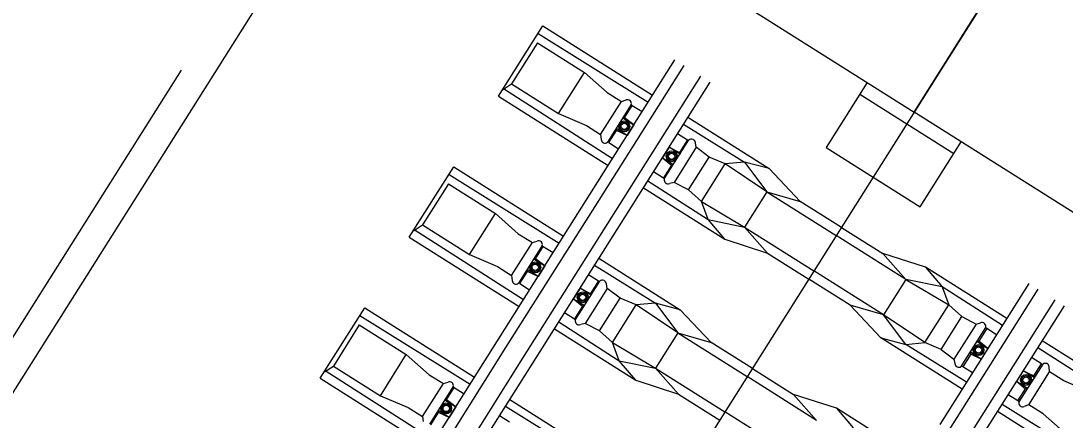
# Model space of a CAD drawing. Extents: x -746176 to -739709, y -1128407 to -1124482.
# Drawn here: x -743179.256 to -743175.5, y -1127101.966 to -1127100.53 of the extents above; entities that cross this region are included whole.
import ezdxf

# ---------------------------------------------------------------- set-up
doc = ezdxf.new("R2010")
doc.units = 0
for name, color, linetype in [('_Zabezpečovací zařízení_trasa', 7, 'Continuous'), ('KOL_ROST', 7, 'Continuous'), ('OSA', 7, 'Continuous'), ('PREJEZD_KCE', 7, 'Continuous'), ('SVAH', 7, 'Continuous')]:
    doc.layers.add(name, color=color, linetype=linetype)

msp = doc.modelspace()

# ---------------------------------------------------------------- linework, layer by layer
at = {"layer": '_Zabezpečovací zařízení_trasa'}
msp.add_lwpolyline([(-743018.819, -1126847.7365), (-743049.2803, -1126895.9513), (-743072.4868, -1126932.7514), (-743098.6471, -1126974.1456), (-743125.9402, -1127017.3839), (-743152.604, -1127059.6082), (-743175.0227, -1127095.1157), (-743199.1633, -1127133.3459), (-743215.971, -1127159.9412), (-743232.818, -1127186.5147), (-743247.4563, -1127209.8113), (-743254.52, -1127221.6389), (-743261.299, -1127233.6914), (-743264.1553, -1127239.1951), (-743264.862, -1127241.1083), (-743267.3367, -1127245.816), (-743268.2889, -1127247.1585), (-743271.7107, -1127253.7504), (-743281.1217, -1127274.1963), (-743291.9232, -1127301.4196), (-743296.7241, -1127315.2221), (-743301.1161, -1127329.1278), (-743306.7868, -1127349.5059)], dxfattribs=at)
at = {"layer": 'KOL_ROST'}
for p, q in [((-743177.5385, -1127100.8007), (-743177.3783, -1127100.547)), ((-743177.3783, -1127100.547), (-743176.9836, -1127100.7962)), ((-743177.3956, -1127100.575), (-743176.9996, -1127100.8216)), ((-743177.3982, -1127100.6084), (-743177.4916, -1127100.7564)), ((-743177.3982, -1127100.6084), (-743177.229, -1127100.7152)), ((-743177.2238, -1127101.1767), (-743176.9035, -1127100.6693)), ((-743177.1907, -1127101.1976), (-743176.8704, -1127100.6902)), ((-743177.3225, -1127100.8631), (-743177.229, -1127100.7152)), ((-743177.229, -1127100.7152), (-743177.1471, -1127100.7876)), ((-743177.229, -1127100.7152), (-743177.1471, -1127100.7876)), ((-743177.1298, -1127101.236), (-743176.8096, -1127100.7287)), ((-743177.5235, -1127100.777), (-743177.4916, -1127100.7564)), ((-743177.5205, -1127100.7728), (-743177.1276, -1127101.0244)), ((-743177.4916, -1127100.7564), (-743177.3225, -1127100.8631)), ((-743177.0968, -1127101.2569), (-743176.7765, -1127100.7495)), ((-743177.5385, -1127100.8007), (-743177.1437, -1127101.0499)), ((-743177.1471, -1127100.7876), (-743177.0956, -1127100.8198)), ((-743177.1471, -1127100.7876), (-743177.0956, -1127100.8198)), ((-743177.0956, -1127100.8197), (-743177.0789, -1127100.8141)), ((-743177.0956, -1127100.8197), (-743177.0789, -1127100.8141)), ((-743176.0027, -1127100.7946), (-743176.0027, -1127100.7946)), ((-743177.0568, -1127100.8341), (-743177.0213, -1127100.856)), ((-743177.3225, -1127100.8631), (-743177.2218, -1127100.906)), ((-743177.0844, -1127100.8777), (-743177.0908, -1127100.8785)), ((-743177.0908, -1127100.8785), (-743177.0513, -1127100.9035)), ((-743177.0513, -1127100.9035), (-743177.0844, -1127100.8777)), ((-743176.8566, -1127100.8764), (-743176.564, -1127101.0611)), ((-743177.2218, -1127100.906), (-743177.1706, -1127100.9386)), ((-743177.1136, -1127100.9238), (-743177.1148, -1127100.9165)), ((-743177.0753, -1127100.9414), (-743177.1148, -1127100.9165)), ((-743177.0753, -1127100.9414), (-743177.1136, -1127100.9238)), ((-743177.0513, -1127100.9035), (-743177.0753, -1127100.9414)), ((-743176.8721, -1127100.901), (-743176.6531, -1127101.0373)), ((-743177.1706, -1127100.9386), (-743177.1684, -1127100.956)), ((-743176.8935, -1127100.9349), (-743176.858, -1127100.9569)), ((-743177.1409, -1127100.9674), (-743177.1059, -1127100.99)), ((-743176.9243, -1127100.9837), (-743176.9483, -1127101.0217)), ((-743176.8848, -1127101.0086), (-743176.9243, -1127100.9837)), ((-743176.9243, -1127100.9837), (-743176.8868, -1127101.0025)), ((-743176.8868, -1127101.0025), (-743176.8848, -1127101.0086)), ((-743176.8266, -1127100.9843), (-743176.8296, -1127100.9684)), ((-743176.7801, -1127101.0193), (-743176.8266, -1127100.9843)), ((-743176.9483, -1127101.0217), (-743176.9088, -1127101.0466)), ((-743176.9483, -1127101.0217), (-743176.9159, -1127101.0487)), ((-743176.8548, -1127101.1377), (-743176.7801, -1127101.0193)), ((-743176.7223, -1127101.0439), (-743176.7801, -1127101.0193)), ((-743176.6531, -1127101.0373), (-743176.7223, -1127101.0439)), ((-743176.564, -1127101.0611), (-743176.6531, -1127101.0373)), ((-743176.6531, -1127101.0373), (-743176.5728, -1127101.1442)), ((-743177.8588, -1127101.308), (-743177.6986, -1127101.0543)), ((-743177.6986, -1127101.0543), (-743177.3039, -1127101.3035)), ((-743176.9798, -1127101.0715), (-743176.9447, -1127101.0942)), ((-743176.9159, -1127101.0487), (-743176.9088, -1127101.0466)), ((-743176.8077, -1127101.1792), (-743176.7223, -1127101.0439)), ((-743176.5728, -1127101.1442), (-743176.7223, -1127101.0439)), ((-743176.564, -1127101.0611), (-743176.4526, -1127101.1787)), ((-743177.7184, -1127101.1157), (-743177.8119, -1127101.2637)), ((-743177.7184, -1127101.1157), (-743177.5493, -1127101.2225)), ((-743177.7159, -1127101.0823), (-743177.3199, -1127101.3289)), ((-743177.0011, -1127101.1054), (-743176.7839, -1127101.2445)), ((-743176.9064, -1127101.1107), (-743176.922, -1127101.1148)), ((-743176.8548, -1127101.1377), (-743176.9064, -1127101.1107)), ((-743177.0167, -1127101.1301), (-743176.7242, -1127101.3147)), ((-743176.5728, -1127101.1442), (-743176.6528, -1127101.2711)), ((-743176.5728, -1127101.1442), (-743176.4526, -1127101.1787)), ((-743176.5728, -1127101.1442), (-743176.323, -1127101.3019)), ((-743177.5441, -1127101.684), (-743177.2238, -1127101.1767)), ((-743176.7839, -1127101.2445), (-743176.8077, -1127101.1792)), ((-743176.3043, -1127101.2723), (-743176.4526, -1127101.1787)), ((-743177.6427, -1127101.3705), (-743177.5493, -1127101.2225)), ((-743177.5493, -1127101.2225), (-743177.4673, -1127101.295)), ((-743177.5493, -1127101.2225), (-743177.4673, -1127101.295)), ((-743177.511, -1127101.7049), (-743177.1907, -1127101.1976)), ((-743177.8438, -1127101.2844), (-743177.8119, -1127101.2637)), ((-743177.8119, -1127101.2637), (-743177.6427, -1127101.3705)), ((-743177.4501, -1127101.7434), (-743177.1298, -1127101.236)), ((-743177.4171, -1127101.7642), (-743177.0968, -1127101.2569)), ((-743176.7242, -1127101.3147), (-743176.7839, -1127101.2445)), ((-743176.7839, -1127101.2445), (-743176.6528, -1127101.2711)), ((-743177.8408, -1127101.2802), (-743177.4479, -1127101.5317)), ((-743177.4673, -1127101.295), (-743177.4159, -1127101.3271)), ((-743177.4673, -1127101.295), (-743177.4159, -1127101.3271)), ((-743176.6528, -1127101.2711), (-743176.57, -1127101.3647)), ((-743176.0731, -1127101.4596), (-743176.323, -1127101.3019)), ((-743176.3043, -1127101.2723), (-743176.1559, -1127101.366)), ((-743177.8588, -1127101.308), (-743177.464, -1127101.5572)), ((-743177.4158, -1127101.327), (-743177.3992, -1127101.3215)), ((-743177.4158, -1127101.327), (-743177.3992, -1127101.3215)), ((-743177.3771, -1127101.3415), (-743177.3416, -1127101.3633)), ((-743176.7242, -1127101.3147), (-743176.57, -1127101.3647)), ((-743177.6427, -1127101.3705), (-743177.5421, -1127101.4133)), ((-743176.57, -1127101.3647), (-743176.4217, -1127101.4584)), ((-743176.0018, -1127101.416), (-743176.1559, -1127101.366)), ((-743176.0731, -1127101.4596), (-743176.1559, -1127101.366)), ((-743177.5421, -1127101.4133), (-743177.4909, -1127101.4459)), ((-743177.4047, -1127101.385), (-743177.4111, -1127101.3859)), ((-743177.4111, -1127101.3859), (-743177.3716, -1127101.4108)), ((-743177.3716, -1127101.4108), (-743177.4047, -1127101.385)), ((-743177.3716, -1127101.4108), (-743177.3956, -1127101.4488)), ((-743177.1924, -1127101.4083), (-743176.9734, -1127101.5447)), ((-743177.1769, -1127101.3837), (-743176.8843, -1127101.5684)), ((-743176.0018, -1127101.416), (-743175.9421, -1127101.4862)), ((-743175.7093, -1127101.6007), (-743176.0018, -1127101.416)), ((-743177.4909, -1127101.4459), (-743177.4887, -1127101.4634)), ((-743177.4338, -1127101.4312), (-743177.4351, -1127101.4239)), ((-743177.3956, -1127101.4488), (-743177.4351, -1127101.4239)), ((-743177.3956, -1127101.4488), (-743177.4338, -1127101.4312)), ((-743177.2138, -1127101.4423), (-743177.1783, -1127101.4642)), ((-743177.4612, -1127101.4747), (-743177.4262, -1127101.4973)), ((-743177.2446, -1127101.491), (-743177.2686, -1127101.529)), ((-743177.2051, -1127101.516), (-743177.2446, -1127101.491)), ((-743177.2446, -1127101.491), (-743177.2071, -1127101.5099)), ((-743177.1469, -1127101.4917), (-743177.1499, -1127101.4758)), ((-743177.1003, -1127101.5266), (-743177.1469, -1127101.4917)), ((-743176.2734, -1127101.552), (-743176.4217, -1127101.4584)), ((-743176.0731, -1127101.4596), (-743176.1532, -1127101.5865)), ((-743176.0731, -1127101.4596), (-743175.9183, -1127101.5515)), ((-743175.9421, -1127101.4862), (-743176.0731, -1127101.4596)), ((-743175.9495, -1127101.9812), (-743175.6292, -1127101.4738)), ((-743175.9421, -1127101.4862), (-743175.9183, -1127101.5515)), ((-743175.7248, -1127101.6253), (-743175.9421, -1127101.4862)), ((-743177.2686, -1127101.529), (-743177.2291, -1127101.5539)), ((-743177.2686, -1127101.529), (-743177.2362, -1127101.556)), ((-743177.2071, -1127101.5099), (-743177.2051, -1127101.516)), ((-743177.1751, -1127101.645), (-743177.1003, -1127101.5266)), ((-743177.0426, -1127101.5513), (-743177.1003, -1127101.5266)), ((-743175.9164, -1127102.002), (-743175.5961, -1127101.4947)), ((-743178.179, -1127101.8154), (-743178.0189, -1127101.5617)), ((-743178.0189, -1127101.5617), (-743177.6242, -1127101.8109)), ((-743177.2362, -1127101.556), (-743177.2291, -1127101.5539)), ((-743177.128, -1127101.6866), (-743177.0426, -1127101.5513)), ((-743176.9734, -1127101.5447), (-743177.0426, -1127101.5513)), ((-743176.893, -1127101.6516), (-743177.0426, -1127101.5513)), ((-743176.8843, -1127101.5684), (-743176.9734, -1127101.5447)), ((-743176.9734, -1127101.5447), (-743176.893, -1127101.6516)), ((-743176.162, -1127101.6696), (-743176.2734, -1127101.552)), ((-743176.1532, -1127101.5865), (-743176.2734, -1127101.552)), ((-743176.0037, -1127101.6868), (-743175.9183, -1127101.5515)), ((-743175.9183, -1127101.5515), (-743175.8712, -1127101.593)), ((-743175.8555, -1127102.0404), (-743175.5352, -1127101.5331)), ((-743175.8224, -1127102.0613), (-743175.5022, -1127101.554)), ((-743178.0362, -1127101.5897), (-743177.6402, -1127101.8363)), ((-743177.3, -1127101.5789), (-743177.265, -1127101.6015)), ((-743176.8843, -1127101.5684), (-743176.7729, -1127101.686)), ((-743176.0729, -1127101.6934), (-743176.1532, -1127101.5865)), ((-743175.9459, -1127101.7114), (-743175.8712, -1127101.593)), ((-743175.8712, -1127101.593), (-743175.8196, -1127101.62)), ((-743178.0387, -1127101.6231), (-743178.1321, -1127101.7711)), ((-743178.0387, -1127101.6231), (-743177.8696, -1127101.7299)), ((-743177.337, -1127101.6374), (-743177.0444, -1127101.8221)), ((-743177.3214, -1127101.6127), (-743177.1042, -1127101.7519)), ((-743177.2266, -1127101.618), (-743177.2423, -1127101.6221)), ((-743177.1751, -1127101.645), (-743177.2266, -1127101.618)), ((-743175.8196, -1127101.62), (-743175.8039, -1127101.6159)), ((-743175.7462, -1127101.6592), (-743175.7813, -1127101.6365)), ((-743176.893, -1127101.6516), (-743176.9731, -1127101.7784)), ((-743176.893, -1127101.6516), (-743176.7729, -1127101.686)), ((-743176.893, -1127101.6516), (-743176.6432, -1127101.8093)), ((-743176.162, -1127101.6696), (-743176.0729, -1127101.6934)), ((-743175.8694, -1127101.8543), (-743176.162, -1127101.6696)), ((-743175.1875, -1127101.93), (-743175.5822, -1127101.6808)), ((-743177.8643, -1127102.1914), (-743177.5441, -1127101.684)), ((-743177.8313, -1127102.2123), (-743177.511, -1127101.7049)), ((-743177.1042, -1127101.7519), (-743177.128, -1127101.6866)), ((-743176.6246, -1127101.7797), (-743176.7729, -1127101.686)), ((-743176.0729, -1127101.6934), (-743176.0037, -1127101.6868)), ((-743175.8538, -1127101.8297), (-743176.0729, -1127101.6934)), ((-743175.9459, -1127101.7114), (-743175.8994, -1127101.7464)), ((-743175.8101, -1127101.6822), (-743175.8165, -1127101.683)), ((-743175.8165, -1127101.683), (-743175.777, -1127101.708)), ((-743175.777, -1127101.708), (-743175.8101, -1127101.6822)), ((-743175.777, -1127101.708), (-743175.801, -1127101.7459)), ((-743175.2053, -1127101.9577), (-743175.5983, -1127101.7062)), ((-743177.963, -1127101.8778), (-743177.8696, -1127101.7299)), ((-743177.8696, -1127101.7299), (-743177.7876, -1127101.8023)), ((-743177.8696, -1127101.7299), (-743177.7876, -1127101.8023)), ((-743177.7704, -1127102.2507), (-743177.4501, -1127101.7434)), ((-743177.0444, -1127101.8221), (-743177.1042, -1127101.7519)), ((-743177.1042, -1127101.7519), (-743176.9731, -1127101.7784)), ((-743175.8994, -1127101.7464), (-743175.8963, -1127101.7623)), ((-743175.8393, -1127101.7283), (-743175.8405, -1127101.721)), ((-743175.801, -1127101.7459), (-743175.8405, -1127101.721)), ((-743175.801, -1127101.7459), (-743175.8393, -1127101.7283)), ((-743175.585, -1127101.7632), (-743175.62, -1127101.7406)), ((-743178.1641, -1127101.7917), (-743178.1321, -1127101.7711)), ((-743178.1611, -1127101.7875), (-743177.7682, -1127102.0391)), ((-743178.1321, -1127101.7711), (-743177.963, -1127101.8778)), ((-743177.7373, -1127102.2716), (-743177.4171, -1127101.7642)), ((-743176.9731, -1127101.7784), (-743176.8903, -1127101.8721)), ((-743176.6246, -1127101.7797), (-743176.4762, -1127101.8733)), ((-743175.8325, -1127101.7958), (-743175.868, -1127101.7739)), ((-743175.65, -1127101.7881), (-743175.6739, -1127101.8261)), ((-743175.6105, -1127101.813), (-743175.65, -1127101.7881)), ((-743175.65, -1127101.7881), (-743175.6125, -1127101.8069)), ((-743175.5553, -1127101.792), (-743175.5575, -1127101.7746)), ((-743175.5553, -1127101.792), (-743175.5575, -1127101.7746)), ((-743175.5042, -1127101.8247), (-743175.5554, -1127101.7921)), ((-743175.5042, -1127101.8247), (-743175.5554, -1127101.7921)), ((-743178.179, -1127101.8154), (-743177.7843, -1127102.0646)), ((-743177.7876, -1127101.8023), (-743177.7362, -1127101.8345)), ((-743177.7876, -1127101.8023), (-743177.7362, -1127101.8345)), ((-743177.7361, -1127101.8344), (-743177.7194, -1127101.8288)), ((-743177.7361, -1127101.8344), (-743177.7194, -1127101.8288)), ((-743177.0444, -1127101.8221), (-743176.8903, -1127101.8721)), ((-743176.3934, -1127101.967), (-743176.6432, -1127101.8093)), ((-743175.6739, -1127101.8261), (-743175.6344, -1127101.851)), ((-743175.6739, -1127101.8261), (-743175.6416, -1127101.8531)), ((-743175.6125, -1127101.8069), (-743175.6105, -1127101.813)), ((-743175.4035, -1127101.8676), (-743175.5042, -1127101.8247)), ((-743175.4035, -1127101.8676), (-743175.5042, -1127101.8247)), ((-743177.6973, -1127101.8488), (-743177.6619, -1127101.8707)), ((-743175.6416, -1127101.8531), (-743175.6344, -1127101.851)), ((-743177.963, -1127101.8778), (-743177.8624, -1127101.9207)), ((-743177.725, -1127101.8924), (-743177.7314, -1127101.8932)), ((-743177.7314, -1127101.8932), (-743177.6919, -1127101.9182)), ((-743177.6919, -1127101.9182), (-743177.725, -1127101.8924)), ((-743177.4971, -1127101.8911), (-743177.2046, -1127102.0758)), ((-743176.8903, -1127101.8721), (-743176.742, -1127101.9657)), ((-743176.3221, -1127101.9233), (-743176.4762, -1127101.8733)), ((-743176.3934, -1127101.967), (-743176.4762, -1127101.8733)), ((-743175.6691, -1127101.8965), (-743175.7046, -1127101.8746)), ((-743177.8624, -1127101.9207), (-743177.8112, -1127101.9533)), ((-743177.7541, -1127101.9385), (-743177.7553, -1127101.9312)), ((-743177.7158, -1127101.9561), (-743177.7553, -1127101.9312)), ((-743177.7158, -1127101.9561), (-743177.7541, -1127101.9385)), ((-743177.6919, -1127101.9182), (-743177.7158, -1127101.9561)), ((-743177.5127, -1127101.9157), (-743177.2937, -1127102.052)), ((-743176.3221, -1127101.9233), (-743176.2624, -1127101.9935)), ((-743176.0296, -1127102.108), (-743176.3221, -1127101.9233)), ((-743175.3477, -1127102.1837), (-743175.7424, -1127101.9345)), ((-743175.3302, -1127102.1555), (-743175.7263, -1127101.909)), ((-743175.6304, -1127101.9109), (-743175.647, -1127101.9165)), ((-743175.5789, -1127101.9431), (-743175.6304, -1127101.9109)), ((-743175.4969, -1127102.0156), (-743175.5789, -1127101.9431)), ((-743177.8112, -1127101.9533), (-743177.809, -1127101.9707)), ((-743177.5341, -1127101.9496), (-743177.4985, -1127101.9716))]:
    msp.add_line(p, q, dxfattribs=at)
for points in [[(-743177.1706, -1127100.9386), (-743177.0956, -1127100.8197)], [(-743177.0603, -1127100.8302), (-743177.146, -1127100.9659)], [(-743177.0843, -1127100.8778), (-743177.0568, -1127100.8341)], [(-743177.0568, -1127100.8341), (-743177.0603, -1127100.8302)], [(-743177.0568, -1127100.8341), (-743177.0603, -1127100.8302)], [(-743177.1409, -1127100.9674), (-743177.1134, -1127100.9239)], [(-743177.1409, -1127100.9674), (-743177.146, -1127100.9659)], [(-743176.9414, -1127101.0982), (-743176.8529, -1127100.958)], [(-743176.858, -1127100.9569), (-743176.8868, -1127101.0025)], [(-743176.858, -1127100.9569), (-743176.8529, -1127100.958)], [(-743176.8266, -1127100.9843), (-743176.9064, -1127101.1107)], [(-743176.9159, -1127101.0487), (-743176.9447, -1127101.0942)], [(-743176.9447, -1127101.0942), (-743176.9414, -1127101.0982)], [(-743176.8548, -1127101.1377), (-743176.8077, -1127101.1792), (-743176.6528, -1127101.2711), (-743176.403, -1127101.4288)], [(-743177.4909, -1127101.4459), (-743177.4158, -1127101.327)], [(-743177.3806, -1127101.3375), (-743177.4662, -1127101.4733)], [(-743177.4046, -1127101.3851), (-743177.3771, -1127101.3415)], [(-743177.3771, -1127101.3415), (-743177.3806, -1127101.3375)], [(-743177.3771, -1127101.3415), (-743177.3806, -1127101.3375)], [(-743177.4612, -1127101.4747), (-743177.4337, -1127101.4312)], [(-743175.9459, -1127101.7114), (-743176.0037, -1127101.6868), (-743176.1532, -1127101.5865), (-743176.403, -1127101.4288)], [(-743177.4612, -1127101.4747), (-743177.4662, -1127101.4733)], [(-743177.2617, -1127101.6056), (-743177.1732, -1127101.4654)], [(-743177.1469, -1127101.4917), (-743177.2266, -1127101.618)], [(-743177.1783, -1127101.4642), (-743177.2071, -1127101.5099)], [(-743177.1783, -1127101.4642), (-743177.1732, -1127101.4654)], [(-743177.2362, -1127101.556), (-743177.265, -1127101.6015)], [(-743177.265, -1127101.6015), (-743177.2617, -1127101.6056)], [(-743175.8196, -1127101.62), (-743175.8994, -1127101.7464)], [(-743175.8731, -1127101.7727), (-743175.7846, -1127101.6325)], [(-743175.7813, -1127101.6365), (-743175.8101, -1127101.6822)], [(-743175.7813, -1127101.6365), (-743175.7846, -1127101.6325)], [(-743177.1751, -1127101.645), (-743177.128, -1127101.6866), (-743176.9731, -1127101.7784), (-743176.7233, -1127101.9361)], [(-743175.8393, -1127101.7283), (-743175.868, -1127101.7739)], [(-743175.868, -1127101.7739), (-743175.8731, -1127101.7727)], [(-743175.58, -1127101.7647), (-743175.6656, -1127101.9004)], [(-743175.6304, -1127101.9109), (-743175.5553, -1127101.792)], [(-743175.6126, -1127101.8069), (-743175.585, -1127101.7632)], [(-743175.585, -1127101.7632), (-743175.58, -1127101.7647)], [(-743175.585, -1127101.7632), (-743175.58, -1127101.7647)], [(-743177.8112, -1127101.9533), (-743177.7361, -1127101.8344)], [(-743177.7008, -1127101.8449), (-743177.7865, -1127101.9806)], [(-743177.7249, -1127101.8925), (-743177.6973, -1127101.8488)], [(-743177.6973, -1127101.8488), (-743177.7008, -1127101.8449)], [(-743177.6973, -1127101.8488), (-743177.7008, -1127101.8449)], [(-743175.6691, -1127101.8965), (-743175.6417, -1127101.853)], [(-743175.6691, -1127101.8965), (-743175.6656, -1127101.9004)], [(-743177.7815, -1127101.9821), (-743177.754, -1127101.9386)], [(-743176.2662, -1127102.2188), (-743176.324, -1127102.1941), (-743176.4735, -1127102.0938), (-743176.7233, -1127101.9361)]]:
    msp.add_lwpolyline(points, dxfattribs=at)
for centre, radius in [((-743177.0855, -1127100.9089), 0.0195), ((-743177.0855, -1127100.9089), 0.0155), ((-743177.0855, -1127100.9089), 0.0115), ((-743176.9148, -1127101.0167), 0.0195), ((-743176.9148, -1127101.0167), 0.0155), ((-743176.9148, -1127101.0167), 0.0115), ((-743177.4057, -1127101.4162), 0.0195), ((-743177.4057, -1127101.4162), 0.0155), ((-743177.4057, -1127101.4162), 0.0115), ((-743177.2351, -1127101.524), 0.0195), ((-743177.2351, -1127101.524), 0.0155), ((-743177.2351, -1127101.524), 0.0115), ((-743175.8109, -1127101.7136), 0.0195), ((-743175.8109, -1127101.7136), 0.0155), ((-743175.8109, -1127101.7136), 0.0115), ((-743175.6402, -1127101.8213), 0.0195), ((-743175.6402, -1127101.8213), 0.0155), ((-743175.6402, -1127101.8213), 0.0115), ((-743177.726, -1127101.9236), 0.0195), ((-743177.726, -1127101.9236), 0.0155), ((-743177.726, -1127101.9236), 0.0115)]:
    msp.add_circle(centre, radius, dxfattribs=at)
for centre, radius, start, end in [((-743177.0735, -1127100.8267), 0.0137, 345.0759, 113.2979), ((-743177.0735, -1127100.8267), 0.0137, 345.0759, 113.2979), ((-743177.1548, -1127100.9555), 0.0137, 182.1748, 310.3968), ((-743176.8439, -1127100.9692), 0.0143, 3.2195, 128.7478), ((-743176.9275, -1127101.1015), 0.0143, 166.7249, 292.2532), ((-743177.3938, -1127101.334), 0.0137, 345.0759, 113.2979), ((-743177.3938, -1127101.334), 0.0137, 345.0759, 113.2979), ((-743177.4751, -1127101.4629), 0.0137, 182.1748, 310.3968), ((-743177.1642, -1127101.4766), 0.0143, 3.2195, 128.7478), ((-743177.2478, -1127101.6089), 0.0143, 166.7249, 292.2532), ((-743175.7985, -1127101.6292), 0.0143, 346.7248, 112.2532), ((-743175.882, -1127101.7615), 0.0143, 183.2195, 308.7478), ((-743175.5711, -1127101.7751), 0.0137, 2.1748, 130.3968), ((-743175.5711, -1127101.7751), 0.0137, 2.1748, 130.3968), ((-743177.714, -1127101.8414), 0.0137, 345.0759, 113.2979), ((-743177.714, -1127101.8414), 0.0137, 345.0759, 113.2979), ((-743175.6524, -1127101.9039), 0.0137, 165.0758, 293.2978)]:
    msp.add_arc(centre, radius, start, end, dxfattribs=at)
at = {"layer": 'OSA'}
msp.add_lwpolyline([(-743169.5301, -1127090.5416), (-743178.7118, -1127105.0859)], dxfattribs=at)
at = {"layer": 'PREJEZD_KCE'}
for p, q in [((-743175.0818, -1127099.3359), (-743176.0427, -1127100.8579)), ((-743176.0427, -1127100.8579), (-743175.0818, -1127099.3359)), ((-743176.6494, -1127100.4749), (-743176.0427, -1127100.8579)), ((-743176.2118, -1127100.7512), (-743176.3597, -1127100.9854)), ((-743176.2385, -1127100.7935), (-743175.9002, -1127101.007)), ((-743175.4359, -1127101.2409), (-743176.0427, -1127100.8579)), ((-743176.0214, -1127101.1989), (-743175.8735, -1127100.9647)), ((-743176.3597, -1127100.9854), (-743176.0214, -1127101.1989))]:
    msp.add_line(p, q, dxfattribs=at)
at = {"layer": 'SVAH'}
msp.add_lwpolyline([(-743178.6794, -1127100.7069), (-743180.6653, -1127103.8527)], dxfattribs=at)

doc.saveas('drawing.dxf')
